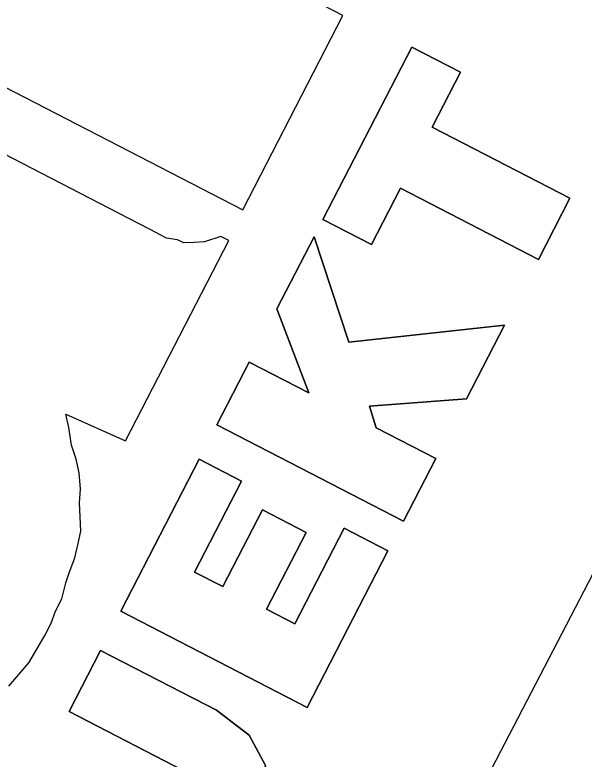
# Model space of a CAD drawing. Extents: x -781083 to -763634, y -1029516 to -1022695.
# Drawn here: x -764841.134 to -764838.121, y -1023650.423 to -1023646.486 of the extents above; entities that cross this region are included whole.
import ezdxf

# ---------------------------------------------------------------- set-up
doc = ezdxf.new("R2010")
doc.units = 0
doc.layers.add('ROZPISKA', color=7, linetype='Continuous')

msp = doc.modelspace()

# ---------------------------------------------------------------- linework, layer by layer
at = {"layer": 'ROZPISKA'}
msp.add_line((-764845.312, -1023663.3721), (-764806.1246, -1023587.9444), dxfattribs=at)
for points in [[(-764844.0483, -1023645.3906), (-764839.9286, -1023647.5175), (-764839.398, -1023646.4896), (-764842.0755, -1023645.1073), (-764844.0483, -1023645.3906)], [(-764844.0483, -1023645.3906), (-764839.9286, -1023647.5175), (-764839.398, -1023646.4896), (-764842.0755, -1023645.1073), (-764844.0483, -1023645.3906)], [(-764844.0483, -1023645.3906), (-764839.9286, -1023647.5175), (-764839.398, -1023646.4896), (-764842.0755, -1023645.1073), (-764844.0483, -1023645.3906)], [(-764844.0483, -1023645.3906), (-764839.9286, -1023647.5175), (-764839.398, -1023646.4896), (-764842.0755, -1023645.1073), (-764844.0483, -1023645.3906)], [(-764844.0483, -1023645.3906), (-764839.9286, -1023647.5175), (-764839.398, -1023646.4896), (-764842.0755, -1023645.1073), (-764844.0483, -1023645.3906)], [(-764839.5039, -1023647.5687), (-764839.0332, -1023646.6569), (-764838.7761, -1023646.7896), (-764838.926, -1023647.0799), (-764838.1966, -1023647.4565), (-764838.3635, -1023647.7798), (-764839.0929, -1023647.4032), (-764839.2468, -1023647.7014), (-764839.5039, -1023647.5687)], [(-764839.5039, -1023647.5687), (-764839.0332, -1023646.6569), (-764838.7761, -1023646.7896), (-764838.926, -1023647.0799), (-764838.1966, -1023647.4565), (-764838.3635, -1023647.7798), (-764839.0929, -1023647.4032), (-764839.2468, -1023647.7014), (-764839.5039, -1023647.5687)], [(-764839.5039, -1023647.5687), (-764839.0332, -1023646.6569), (-764838.7761, -1023646.7896), (-764838.926, -1023647.0799), (-764838.1966, -1023647.4565), (-764838.3635, -1023647.7798), (-764839.0929, -1023647.4032), (-764839.2468, -1023647.7014), (-764839.5039, -1023647.5687)], [(-764839.5039, -1023647.5687), (-764839.0332, -1023646.6569), (-764838.7761, -1023646.7896), (-764838.926, -1023647.0799), (-764838.1966, -1023647.4565), (-764838.3635, -1023647.7798), (-764839.0929, -1023647.4032), (-764839.2468, -1023647.7014), (-764839.5039, -1023647.5687)], [(-764839.2468, -1023647.7014), (-764839.0929, -1023647.4032), (-764838.3635, -1023647.7798), (-764838.1966, -1023647.4565), (-764838.926, -1023647.0799), (-764838.7761, -1023646.7896), (-764839.0332, -1023646.6569), (-764839.5039, -1023647.5687), (-764839.2468, -1023647.7014)], [(-764841.1671, -1023650.0379), (-764841.061, -1023649.9142), (-764840.9759, -1023649.7693), (-764840.9417, -1023649.7031), (-764840.9199, -1023649.6408), (-764840.8857, -1023649.5746), (-764840.8638, -1023649.4913), (-764840.8465, -1023649.437), (-764840.8163, -1023649.3584), (-764840.7985, -1023649.2833), (-764840.7854, -1023649.217), (-764840.7883, -1023649.1419), (-764840.7916, -1023649.0667), (-764840.7864, -1023648.9958), (-764840.7937, -1023648.9082), (-764840.8094, -1023648.8369), (-764840.8337, -1023648.7615), (-764840.8489, -1023648.6694), (-764840.8647, -1023648.5984), (-764840.5495, -1023648.7401), (-764840.0018, -1023647.6793), (-764840.0433, -1023647.6579), (-764840.1313, -1023647.686), (-764840.1855, -1023647.6894), (-764840.2397, -1023647.6928), (-764840.273, -1023647.6756), (-764840.3312, -1023647.6666), (-764840.3645, -1023647.6495), (-764840.414, -1023647.6239), (-764840.4803, -1023647.5897), (-764841.757, -1023646.9305)], [(-764841.1671, -1023650.0379), (-764841.061, -1023649.9142), (-764840.9759, -1023649.7693), (-764840.9417, -1023649.7031), (-764840.9199, -1023649.6408), (-764840.8857, -1023649.5746), (-764840.8638, -1023649.4913), (-764840.8465, -1023649.437), (-764840.8163, -1023649.3584), (-764840.7985, -1023649.2833), (-764840.7854, -1023649.217), (-764840.7883, -1023649.1419), (-764840.7916, -1023649.0667), (-764840.7864, -1023648.9958), (-764840.7937, -1023648.9082), (-764840.8094, -1023648.8369), (-764840.8337, -1023648.7615), (-764840.8489, -1023648.6694), (-764840.8647, -1023648.5984), (-764840.5495, -1023648.7401), (-764840.0018, -1023647.6793), (-764840.0433, -1023647.6579), (-764840.1313, -1023647.686), (-764840.1855, -1023647.6894), (-764840.2397, -1023647.6928), (-764840.273, -1023647.6756), (-764840.3312, -1023647.6666), (-764840.3645, -1023647.6495), (-764840.414, -1023647.6239), (-764840.4803, -1023647.5897), (-764841.757, -1023646.9305)], [(-764841.1671, -1023650.0379), (-764841.061, -1023649.9142), (-764840.9759, -1023649.7693), (-764840.9417, -1023649.7031), (-764840.9199, -1023649.6408), (-764840.8857, -1023649.5746), (-764840.8638, -1023649.4913), (-764840.8465, -1023649.437), (-764840.8163, -1023649.3584), (-764840.7985, -1023649.2833), (-764840.7854, -1023649.217), (-764840.7883, -1023649.1419), (-764840.7916, -1023649.0667), (-764840.7864, -1023648.9958), (-764840.7937, -1023648.9082), (-764840.8094, -1023648.8369), (-764840.8337, -1023648.7615), (-764840.8489, -1023648.6694), (-764840.8647, -1023648.5984), (-764840.5495, -1023648.7401), (-764840.0018, -1023647.6793), (-764840.0433, -1023647.6579), (-764840.1313, -1023647.686), (-764840.1855, -1023647.6894), (-764840.2397, -1023647.6928), (-764840.273, -1023647.6756), (-764840.3312, -1023647.6666), (-764840.3645, -1023647.6495), (-764840.414, -1023647.6239), (-764840.4803, -1023647.5897), (-764841.757, -1023646.9305)], [(-764841.1671, -1023650.0379), (-764841.061, -1023649.9142), (-764840.9759, -1023649.7693), (-764840.9417, -1023649.7031), (-764840.9199, -1023649.6408), (-764840.8857, -1023649.5746), (-764840.8638, -1023649.4913), (-764840.8465, -1023649.437), (-764840.8163, -1023649.3584), (-764840.7985, -1023649.2833), (-764840.7854, -1023649.217), (-764840.7883, -1023649.1419), (-764840.7916, -1023649.0667), (-764840.7864, -1023648.9958), (-764840.7937, -1023648.9082), (-764840.8094, -1023648.8369), (-764840.8337, -1023648.7615), (-764840.8489, -1023648.6694), (-764840.8647, -1023648.5984), (-764840.5495, -1023648.7401), (-764840.0018, -1023647.6793), (-764840.0433, -1023647.6579), (-764840.1313, -1023647.686), (-764840.1855, -1023647.6894), (-764840.2397, -1023647.6928), (-764840.273, -1023647.6756), (-764840.3312, -1023647.6666), (-764840.3645, -1023647.6495), (-764840.414, -1023647.6239), (-764840.4803, -1023647.5897), (-764841.757, -1023646.9305)], [(-764841.1671, -1023650.0379), (-764841.061, -1023649.9142), (-764840.9759, -1023649.7693), (-764840.9417, -1023649.7031), (-764840.9199, -1023649.6408), (-764840.8857, -1023649.5746), (-764840.8638, -1023649.4913), (-764840.8465, -1023649.437), (-764840.8163, -1023649.3584), (-764840.7985, -1023649.2833), (-764840.7854, -1023649.217), (-764840.7883, -1023649.1419), (-764840.7916, -1023649.0667), (-764840.7864, -1023648.9958), (-764840.7937, -1023648.9082), (-764840.8094, -1023648.8369), (-764840.8337, -1023648.7615), (-764840.8489, -1023648.6694), (-764840.8647, -1023648.5984), (-764840.5495, -1023648.7401), (-764840.0018, -1023647.6793), (-764840.0433, -1023647.6579), (-764840.1313, -1023647.686), (-764840.1855, -1023647.6894), (-764840.2397, -1023647.6928), (-764840.273, -1023647.6756), (-764840.3312, -1023647.6666), (-764840.3645, -1023647.6495), (-764840.414, -1023647.6239), (-764840.4803, -1023647.5897), (-764841.757, -1023646.9305)], [(-764840.0645, -1023648.6546), (-764839.8934, -1023648.3232), (-764839.5783, -1023648.4858), (-764839.7479, -1023648.0413), (-764839.551, -1023647.66), (-764839.3661, -1023648.2173), (-764838.5432, -1023648.1278), (-764838.7443, -1023648.5173), (-764839.2579, -1023648.5567), (-764839.2221, -1023648.6698), (-764838.907, -1023648.8324), (-764839.0781, -1023649.1639), (-764840.0645, -1023648.6546)], [(-764840.0645, -1023648.6546), (-764839.8934, -1023648.3232), (-764839.5783, -1023648.4858), (-764839.7479, -1023648.0413), (-764839.551, -1023647.66), (-764839.3661, -1023648.2173), (-764838.5432, -1023648.1278), (-764838.7443, -1023648.5173), (-764839.2579, -1023648.5567), (-764839.2221, -1023648.6698), (-764838.907, -1023648.8324), (-764839.0781, -1023649.1639), (-764840.0645, -1023648.6546)], [(-764840.0645, -1023648.6546), (-764839.8934, -1023648.3232), (-764839.5783, -1023648.4858), (-764839.7479, -1023648.0413), (-764839.551, -1023647.66), (-764839.3661, -1023648.2173), (-764838.5432, -1023648.1278), (-764838.7443, -1023648.5173), (-764839.2579, -1023648.5567), (-764839.2221, -1023648.6698), (-764838.907, -1023648.8324), (-764839.0781, -1023649.1639), (-764840.0645, -1023648.6546)], [(-764840.0645, -1023648.6546), (-764839.8934, -1023648.3232), (-764839.5783, -1023648.4858), (-764839.7479, -1023648.0413), (-764839.551, -1023647.66), (-764839.3661, -1023648.2173), (-764838.5432, -1023648.1278), (-764838.7443, -1023648.5173), (-764839.2579, -1023648.5567), (-764839.2221, -1023648.6698), (-764838.907, -1023648.8324), (-764839.0781, -1023649.1639), (-764840.0645, -1023648.6546)], [(-764839.0781, -1023649.1639), (-764838.907, -1023648.8324), (-764839.2221, -1023648.6698), (-764839.2579, -1023648.5567), (-764838.7443, -1023648.5173), (-764838.5432, -1023648.1278), (-764839.3661, -1023648.2173), (-764839.551, -1023647.66), (-764839.7479, -1023648.0413), (-764839.5783, -1023648.4858), (-764839.8934, -1023648.3232), (-764840.0645, -1023648.6546), (-764839.0781, -1023649.1639)], [(-764840.5738, -1023649.641), (-764840.1587, -1023648.8369), (-764839.9349, -1023648.9525), (-764840.1831, -1023649.4333), (-764840.0337, -1023649.5104), (-764839.824, -1023649.1043), (-764839.5921, -1023649.224), (-764839.8018, -1023649.6302), (-764839.6524, -1023649.7073), (-764839.3914, -1023649.2017), (-764839.1594, -1023649.3214), (-764839.5874, -1023650.1503), (-764840.5738, -1023649.641)], [(-764840.5738, -1023649.641), (-764840.1587, -1023648.8369), (-764839.9349, -1023648.9525), (-764840.1831, -1023649.4333), (-764840.0337, -1023649.5104), (-764839.824, -1023649.1043), (-764839.5921, -1023649.224), (-764839.8018, -1023649.6302), (-764839.6524, -1023649.7073), (-764839.3914, -1023649.2017), (-764839.1594, -1023649.3214), (-764839.5874, -1023650.1503), (-764840.5738, -1023649.641)], [(-764840.5738, -1023649.641), (-764840.1587, -1023648.8369), (-764839.9349, -1023648.9525), (-764840.1831, -1023649.4333), (-764840.0337, -1023649.5104), (-764839.824, -1023649.1043), (-764839.5921, -1023649.224), (-764839.8018, -1023649.6302), (-764839.6524, -1023649.7073), (-764839.3914, -1023649.2017), (-764839.1594, -1023649.3214), (-764839.5874, -1023650.1503), (-764840.5738, -1023649.641)], [(-764840.5738, -1023649.641), (-764840.1587, -1023648.8369), (-764839.9349, -1023648.9525), (-764840.1831, -1023649.4333), (-764840.0337, -1023649.5104), (-764839.824, -1023649.1043), (-764839.5921, -1023649.224), (-764839.8018, -1023649.6302), (-764839.6524, -1023649.7073), (-764839.3914, -1023649.2017), (-764839.1594, -1023649.3214), (-764839.5874, -1023650.1503), (-764840.5738, -1023649.641)], [(-764839.5874, -1023650.1503), (-764839.1594, -1023649.3214), (-764839.3914, -1023649.2017), (-764839.6524, -1023649.7073), (-764839.8018, -1023649.6302), (-764839.5921, -1023649.224), (-764839.824, -1023649.1043), (-764840.0337, -1023649.5104), (-764840.1831, -1023649.4333), (-764839.9349, -1023648.9525), (-764840.1587, -1023648.8369), (-764840.5738, -1023649.641), (-764839.5874, -1023650.1503)], [(-764840.8476, -1023650.1714), (-764840.6807, -1023649.8482), (-764840.0671, -1023650.165), (-764839.8938, -1023650.2966), (-764839.808, -1023650.4561), (-764839.8664, -1023650.7516), (-764839.9686, -1023650.9087), (-764840.099, -1023650.9988), (-764840.266, -1023651.0175), (-764840.4574, -1023650.9608), (-764840.5275, -1023650.9143), (-764840.3777, -1023650.624), (-764840.2034, -1023650.6929), (-764840.1196, -1023650.6522), (-764840.1226, -1023650.5772), (-764840.1926, -1023650.5096), (-764840.8476, -1023650.1714)], [(-764840.8476, -1023650.1714), (-764840.6807, -1023649.8482), (-764840.0671, -1023650.165), (-764839.8938, -1023650.2966), (-764839.808, -1023650.4561), (-764839.8664, -1023650.7516), (-764839.9686, -1023650.9087), (-764840.099, -1023650.9988), (-764840.266, -1023651.0175), (-764840.4574, -1023650.9608), (-764840.5275, -1023650.9143), (-764840.3777, -1023650.624), (-764840.2034, -1023650.6929), (-764840.1196, -1023650.6522), (-764840.1226, -1023650.5772), (-764840.1926, -1023650.5096), (-764840.8476, -1023650.1714)], [(-764840.8476, -1023650.1714), (-764840.6807, -1023649.8482), (-764840.0671, -1023650.165), (-764839.8938, -1023650.2966), (-764839.808, -1023650.4561), (-764839.8664, -1023650.7516), (-764839.9686, -1023650.9087), (-764840.099, -1023650.9988), (-764840.266, -1023651.0175), (-764840.4574, -1023650.9608), (-764840.5275, -1023650.9143), (-764840.3777, -1023650.624), (-764840.2034, -1023650.6929), (-764840.1196, -1023650.6522), (-764840.1226, -1023650.5772), (-764840.1926, -1023650.5096), (-764840.8476, -1023650.1714)], [(-764840.8476, -1023650.1714), (-764840.6807, -1023649.8482), (-764840.0671, -1023650.165), (-764839.8938, -1023650.2966), (-764839.808, -1023650.4561), (-764839.8664, -1023650.7516), (-764839.9686, -1023650.9087), (-764840.099, -1023650.9988), (-764840.266, -1023651.0175), (-764840.4574, -1023650.9608), (-764840.5275, -1023650.9143), (-764840.3777, -1023650.624), (-764840.2034, -1023650.6929), (-764840.1196, -1023650.6522), (-764840.1226, -1023650.5772), (-764840.1926, -1023650.5096), (-764840.8476, -1023650.1714)], [(-764840.1926, -1023650.5096), (-764840.1226, -1023650.5772), (-764840.1196, -1023650.6522), (-764840.2034, -1023650.6929), (-764840.3777, -1023650.624), (-764840.5275, -1023650.9143), (-764840.4574, -1023650.9608), (-764840.266, -1023651.0175), (-764840.099, -1023650.9988), (-764839.9686, -1023650.9087), (-764839.8664, -1023650.7516), (-764839.808, -1023650.4561), (-764839.8938, -1023650.2966), (-764840.0671, -1023650.165), (-764840.6807, -1023649.8482), (-764840.8476, -1023650.1714), (-764840.1926, -1023650.5096)]]:
    msp.add_lwpolyline(points, dxfattribs=at)

doc.saveas('drawing.dxf')
